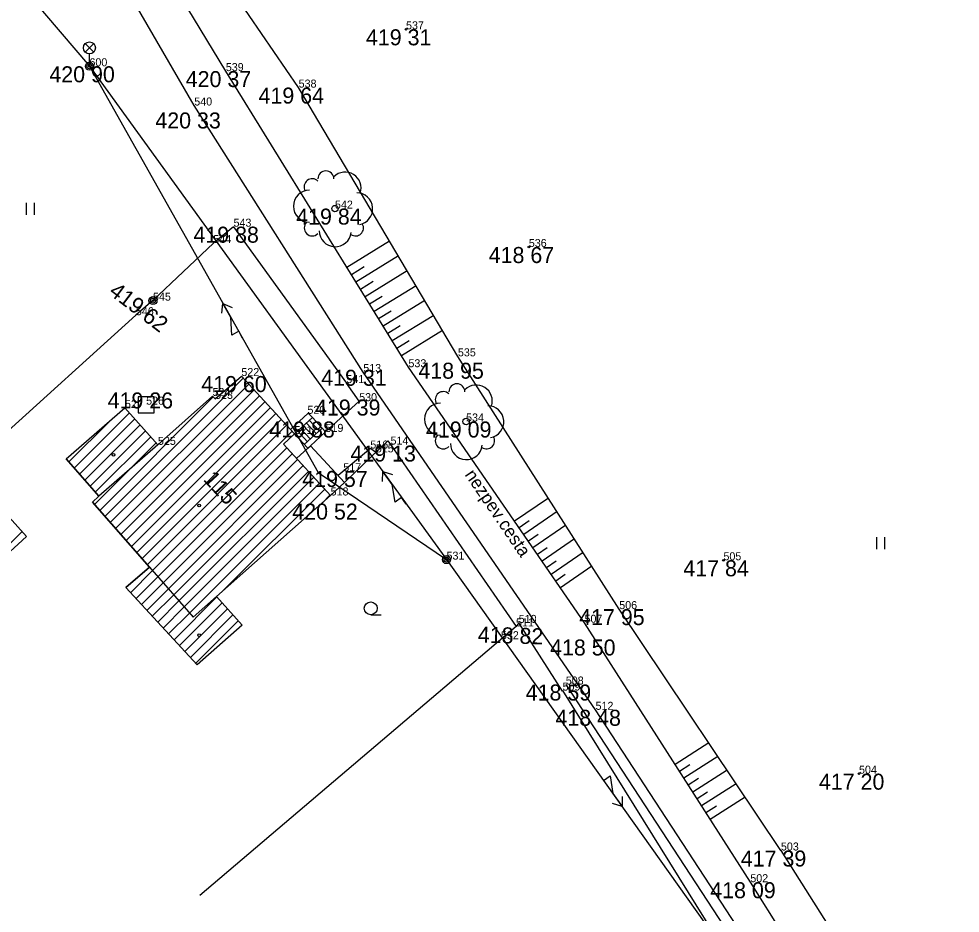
# Model space of a CAD drawing. Extents: x -559180 to -551373, y -1076947 to -1072071.
# Drawn here: x -555085.2 to -555026.4, y -1072751.8 to -1072695.9 of the extents above; entities that cross this region are included whole.
import ezdxf

# ---------------------------------------------------------------- set-up
doc = ezdxf.new("R2010")
doc.units = 0
for name, color, linetype in [('12_PLOTY', 7, 'Continuous'), ('14_BUDOVY', 7, 'Continuous'), ('17_KOMUNIKACE', 7, 'Continuous'), ('18_POLOHOPIS', 7, 'Continuous'), ('1_VODA_ZN', 7, 'Continuous'), ('20_EL_ZN', 7, 'Continuous'), ('26_SRAFY', 7, 'Continuous'), ('27_HRANA_PATA', 7, 'Continuous'), ('32', 7, 'Continuous'), ('34_ZELEN', 7, 'Continuous'), ('3_BODY', 7, 'Continuous'), ('45_ZN_KULTURY', 7, 'Continuous'), ('47_ZN_STAV_OBJ$', 7, 'Continuous'), ('50_TEPLO_ZN', 7, 'Continuous'), ('52_POPIS_UCELOVY', 7, 'Continuous'), ('54_C_POPISNA', 7, 'Continuous'), ('6_VYSKY', 7, 'Continuous'), ('NNnadzemní', 7, 'Continuous')]:
    doc.layers.add(name, color=color, linetype=linetype)

# ---------------------------------------------------------------- blocks, each defined once
blk = doc.blocks.new('SA')
at = {"layer": '50_TEPLO_ZN'}
blk.add_lwpolyline([(-0.5, -0.5), (0.5, -0.5), (0.5, 0.5), (-0.5, 0.5)], close=True, dxfattribs=at)
blk = doc.blocks.new('SLB')
at = {"layer": '20_EL_ZN'}
for radius in [0.25, 0.158, 0.05]:
    blk.add_circle((0, 0), radius, dxfattribs=at)
blk = doc.blocks.new('STLS')
at = {"layer": '34_ZELEN'}
blk.add_circle((0, 0), 0.2, dxfattribs=at)
for centre, radius, start, end in [((-0.571, 1.853), 0.5, 0, 180), ((-1.425, 1.366), 0.5, 45, 210.43255), ((0.636, 1.281), 1, 341.22932, 135), ((-1.599, 0.146), 1, 90, 270), ((1.356, -0.015), 1, 279.52997, 90), ((-1.424, -1.207), 0.5, 135, 315), ((1.283, -1.208), 0.5, 234.37768, 31.04793), ((0.019, -1.381), 1, 180, 353.84032)]:
    blk.add_arc(centre, radius, start, end, dxfattribs=at)
blk = doc.blocks.new('LOUKA')
at = {"layer": '45_ZN_KULTURY'}
for p, q in [((0, 0), (0, 0.75)), ((0.5, 0), (0.5, 0.75))]:
    blk.add_line(p, q, dxfattribs=at)
blk = doc.blocks.new('SL')
at = {"layer": '47_ZN_STAV_OBJ$'}
for radius in [0.25, 0.158, 0.05]:
    blk.add_circle((0, 0), radius, dxfattribs=at)
blk = doc.blocks.new('LAO')
at = {"layer": '20_EL_ZN'}
for p, q in [((-0.265, 1.415), (0.265, 0.885)), ((-0.265, 0.885), (0.265, 1.415)), ((0, 0), (0, 0.775))]:
    blk.add_line(p, q, dxfattribs=at)
blk.add_circle((0, 1.15), 0.375, dxfattribs=at)
blk = doc.blocks.new('BZ')
at = {"layer": '47_ZN_STAV_OBJ$'}
blk.add_circle((0, 0), 0.0875, dxfattribs=at)
blk = doc.blocks.new('ZAHRAD')
at = {"layer": '45_ZN_KULTURY'}
blk.add_line((0, 0), (0.65, 0.003), dxfattribs=at)
blk.add_circle((0, 0.403), 0.403, dxfattribs=at)
blk = doc.blocks.new('POINT_DISPLAY')
blk.add_line((0, 0), (0, 0))
blk = doc.blocks.new('T')
at = {"layer": '6_VYSKY'}
blk.add_circle((0, 0), 0.05, dxfattribs=at)
blk = doc.blocks.new('ELNN')
at = {"layer": '20_EL_ZN'}
for p, q in [((0, 0), (0.5, 0)), ((0.5, 0), (0.5, 0.5)), ((0.5, 0.5), (1.5, 0)), ((1.5, 0), (2.5, 0))]:
    blk.add_line(p, q, dxfattribs=at)
blk.add_lwpolyline([(2, 0.375), (2.5, 0), (2, -0.375)], dxfattribs=at)

msp = doc.modelspace()

# ---------------------------------------------------------------- linework, layer by layer
at = {"layer": '12_PLOTY'}
for p, q in [((-555071.8, -1072708.89), (-555073.06, -1072709.91)), ((-555071.8, -1072708.89), (-555064.75, -1072718.66)), ((-555073.06, -1072709.91), (-555076.83, -1072713.51)), ((-555076.83, -1072713.51), (-555077.9, -1072714.42)), ((-555099.285, -1072733.753), (-555077.9, -1072714.42)), ((-555063.95, -1072719.79), (-555064.75, -1072718.66)), ((-555066.05, -1072721.71), (-555063.95, -1072719.79)), ((-555064.861, -1072724.881), (-555062.161, -1072722.264)), ((-555062.161, -1072722.264), (-555061.99, -1072722.5)), ((-555061.99, -1072722.5), (-555054.15, -1072733.86)), ((-555054.15, -1072733.86), (-555073.913, -1072750.68)), ((-555053.98, -1072733.64), (-555054.15, -1072733.86)), ((-555051.24, -1072737.906), (-555053.98, -1072733.64)), ((-555051.04, -1072737.49), (-555026.4, -1072775.13)), ((-555051.24, -1072737.87), (-555032.35, -1072768.2))]:
    msp.add_line(p, q, dxfattribs=at)
at = {"layer": '14_BUDOVY'}
for p, q in [((-555072.95, -1072719.65), (-555071.31, -1072718.22)), ((-555071.31, -1072718.22), (-555067.98, -1072721.84)), ((-555076.52, -1072722.52), (-555073.11, -1072719.47)), ((-555073.11, -1072719.47), (-555072.95, -1072719.65)), ((-555082.26, -1072723.39), (-555078.58, -1072720.21)), ((-555082.26, -1072723.39), (-555078.58, -1072720.21)), ((-555076.52, -1072722.52), (-555078.58, -1072720.21)), ((-555078.58, -1072720.21), (-555076.52, -1072722.52)), ((-555067.98, -1072721.84), (-555068.675, -1072722.479)), ((-555076.52, -1072722.52), (-555080.21, -1072725.73)), ((-555068.675, -1072722.479), (-555065.73, -1072725.68)), ((-555082.26, -1072723.39), (-555080.21, -1072725.73)), ((-555080.21, -1072725.73), (-555082.26, -1072723.39)), ((-555087.66, -1072724.99), (-555084.73, -1072728.24)), ((-555080.21, -1072725.73), (-555080.62, -1072726.09)), ((-555080.62, -1072726.09), (-555080.21, -1072725.73)), ((-555065.73, -1072725.68), (-555072.86, -1072731.99)), ((-555080.62, -1072726.09), (-555077.05, -1072730.15)), ((-555077.05, -1072730.15), (-555080.62, -1072726.09)), ((-555084.73, -1072728.24), (-555090.29, -1072733.32)), ((-555077.05, -1072730.15), (-555078.52, -1072731.44)), ((-555078.52, -1072731.44), (-555077.05, -1072730.15)), ((-555077.05, -1072730.15), (-555074.32, -1072733.29)), ((-555074.07, -1072736.26), (-555078.52, -1072731.44)), ((-555074.32, -1072733.29), (-555072.86, -1072731.99)), ((-555072.86, -1072731.99), (-555071.25, -1072733.79)), ((-555071.25, -1072733.79), (-555074.07, -1072736.26))]:
    msp.add_line(p, q, dxfattribs=at)
at = {"layer": '17_KOMUNIKACE'}
for p, q in [((-555074.25, -1072701.32), (-555088.08, -1072677.54)), ((-555072.28, -1072699.17), (-555084.34, -1072679.29)), ((-555060.87, -1072717.67), (-555072.28, -1072699.17)), ((-555063.69, -1072717.97), (-555074.25, -1072701.32)), ((-555049.18, -1072739.07), (-555063.69, -1072717.97)), ((-555049.87, -1072733.63), (-555060.87, -1072717.67)), ((-555039.51, -1072749.84), (-555049.87, -1072733.63)), ((-555033.49, -1072763.09), (-555049.18, -1072739.07)), ((-555030.49, -1072764.07), (-555039.51, -1072749.84))]:
    msp.add_line(p, q, dxfattribs=at)
at = {"layer": '18_POLOHOPIS'}
for p, q in [((-555068.241, -1072721.556), (-555067.131, -1072720.535)), ((-555067.131, -1072720.535), (-555066.87, -1072720.819)), ((-555067.979, -1072721.839), (-555066.87, -1072720.819)), ((-555067.238, -1072721.157), (-555066.635, -1072721.813)), ((-555067.054, -1072720.988), (-555066.451, -1072721.644)), ((-555066.87, -1072720.819), (-555066.267, -1072721.475)), ((-555067.79, -1072721.664), (-555067.187, -1072722.32)), ((-555067.606, -1072721.495), (-555067.003, -1072722.151)), ((-555067.422, -1072721.326), (-555066.819, -1072721.982)), ((-555067.376, -1072722.495), (-555066.267, -1072721.475)), ((-555066.986, -1072722.571), (-555066.05, -1072721.71)), ((-555066.267, -1072721.475), (-555066.05, -1072721.71)), ((-555067.98, -1072721.84), (-555067.16, -1072722.731)), ((-555067.16, -1072722.731), (-555067.855, -1072723.37)), ((-555067.16, -1072722.731), (-555066.986, -1072722.571)), ((-555064.861, -1072724.881), (-555066.986, -1072722.571)), ((-555063.25, -1072722.75), (-555065.264, -1072724.443)), ((-555062.91, -1072722.99), (-555063.25, -1072722.75)), ((-555064.861, -1072724.881), (-555065.73, -1072725.68))]:
    msp.add_line(p, q, dxfattribs=at)
at = {"layer": '26_SRAFY'}
for p, q in [((-555062.048, -1072709.789), (-555064.716, -1072711.434)), ((-555061.497, -1072710.718), (-555064.149, -1072712.354)), ((-555063.634, -1072711.402), (-555064.432, -1072711.894)), ((-555060.946, -1072711.647), (-555063.582, -1072713.273)), ((-555063.072, -1072712.324), (-555063.865, -1072712.813)), ((-555060.395, -1072712.577), (-555063.015, -1072714.192)), ((-555062.51, -1072713.246), (-555063.298, -1072713.733)), ((-555059.845, -1072713.506), (-555062.448, -1072715.112)), ((-555061.948, -1072714.169), (-555062.731, -1072714.652)), ((-555059.294, -1072714.436), (-555061.881, -1072716.031)), ((-555061.386, -1072715.091), (-555062.164, -1072715.571)), ((-555058.743, -1072715.365), (-555061.314, -1072716.951)), ((-555060.824, -1072716.014), (-555061.597, -1072716.491)), ((-555052.13, -1072725.84), (-555054.238, -1072727.293)), ((-555051.587, -1072726.69), (-555053.666, -1072728.123)), ((-555053.324, -1072727.275), (-555053.952, -1072727.708)), ((-555051.045, -1072727.54), (-555053.094, -1072728.952)), ((-555052.761, -1072728.111), (-555053.38, -1072728.538)), ((-555050.502, -1072728.39), (-555052.522, -1072729.782)), ((-555052.198, -1072728.947), (-555052.808, -1072729.367)), ((-555049.96, -1072729.24), (-555051.95, -1072730.612)), ((-555051.635, -1072729.782), (-555052.236, -1072730.197)), ((-555049.417, -1072730.09), (-555051.378, -1072731.442)), ((-555051.071, -1072730.618), (-555051.664, -1072731.027)), ((-555042.101, -1072741.14), (-555044.209, -1072742.488)), ((-555041.533, -1072741.989), (-555043.659, -1072743.348)), ((-555043.299, -1072742.512), (-555043.934, -1072742.918)), ((-555040.964, -1072742.837), (-555043.109, -1072744.208)), ((-555042.744, -1072743.368), (-555043.384, -1072743.778)), ((-555040.396, -1072743.686), (-555042.56, -1072745.068)), ((-555042.188, -1072744.225), (-555042.835, -1072744.638)), ((-555039.828, -1072744.534), (-555042.01, -1072745.928)), ((-555041.633, -1072745.082), (-555042.285, -1072745.498))]:
    msp.add_line(p, q, dxfattribs=at)
at = {"layer": '27_HRANA_PATA'}
for p, q in [((-555067.73, -1072700.2), (-555077.63, -1072685.71)), ((-555057.78, -1072716.99), (-555067.73, -1072700.2)), ((-555047.7, -1072732.78), (-555057.78, -1072716.99)), ((-555037.6, -1072747.86), (-555047.7, -1072732.78)), ((-555037.6, -1072747.86), (-555028.64, -1072761.98))]:
    msp.add_line(p, q, dxfattribs=at)
at = {"layer": '32'}
for p, q in [((-555079.829, -1072726.989), (-555071.19, -1072718.35)), ((-555079.498, -1072727.366), (-555070.851, -1072718.719)), ((-555079.167, -1072727.742), (-555070.512, -1072719.087)), ((-555080.16, -1072726.613), (-555073.066, -1072719.519)), ((-555078.837, -1072728.118), (-555070.174, -1072719.455)), ((-555078.506, -1072728.494), (-555069.835, -1072719.824)), ((-555081.755, -1072723.966), (-555078.306, -1072720.517)), ((-555078.175, -1072728.871), (-555069.496, -1072720.192)), ((-555077.844, -1072729.247), (-555069.157, -1072720.56)), ((-555082.086, -1072723.589), (-555079.511, -1072721.015)), ((-555081.425, -1072724.343), (-555077.973, -1072720.891)), ((-555077.513, -1072729.623), (-555068.818, -1072720.929)), ((-555081.095, -1072724.72), (-555077.64, -1072721.264)), ((-555080.765, -1072725.097), (-555077.306, -1072721.638)), ((-555077.182, -1072730), (-555068.48, -1072721.297)), ((-555076.853, -1072730.377), (-555068.141, -1072721.665)), ((-555080.435, -1072725.474), (-555076.973, -1072722.012)), ((-555078.472, -1072724.218), (-555076.64, -1072722.386)), ((-555076.524, -1072730.755), (-555068.47, -1072722.702)), ((-555076.195, -1072731.133), (-555068.131, -1072723.07)), ((-555075.866, -1072731.512), (-555067.793, -1072723.438)), ((-555075.537, -1072731.89), (-555067.454, -1072723.806)), ((-555080.491, -1072726.237), (-555078.472, -1072724.218)), ((-555075.208, -1072732.268), (-555067.115, -1072724.175)), ((-555074.88, -1072732.646), (-555066.776, -1072724.543)), ((-555074.551, -1072733.025), (-555066.437, -1072724.911)), ((-555072.415, -1072731.596), (-555066.098, -1072725.28)), ((-555066.267, -1072726.155), (-555065.76, -1072725.648)), ((-555090.343, -1072733.261), (-555085.011, -1072727.929)), ((-555078.23, -1072731.754), (-555076.853, -1072730.377)), ((-555077.89, -1072732.122), (-555076.524, -1072730.755)), ((-555077.551, -1072732.49), (-555076.195, -1072731.133)), ((-555077.212, -1072732.857), (-555075.866, -1072731.512)), ((-555076.872, -1072733.225), (-555075.537, -1072731.89)), ((-555076.533, -1072733.593), (-555075.208, -1072732.268)), ((-555075.514, -1072734.696), (-555072.836, -1072732.017)), ((-555076.193, -1072733.96), (-555074.88, -1072732.646)), ((-555075.175, -1072735.063), (-555072.502, -1072732.39)), ((-555074.835, -1072735.431), (-555072.168, -1072732.764)), ((-555075.854, -1072734.328), (-555074.551, -1072733.025)), ((-555074.496, -1072735.799), (-555071.834, -1072733.137)), ((-555074.157, -1072736.166), (-555071.5, -1072733.51))]:
    msp.add_line(p, q, dxfattribs=at)
at = {"layer": 'NNnadzemní'}
for p, q in [((-555110.174, -1072664.397), (-555080.8, -1072698.87)), ((-555080.8, -1072698.87), (-555066.511, -1072724.241)), ((-555080.8, -1072698.87), (-555058.49, -1072729.69)), ((-555066.511, -1072724.241), (-555058.49, -1072729.69)), ((-555058.49, -1072729.69), (-555028.34, -1072772.095))]:
    msp.add_line(p, q, dxfattribs=at)

# ---------------------------------------------------------------- block references
at = {"layer": '1_VODA_ZN'}
for p in [(-555061.02, -1072696.56), (-555080.8, -1072698.87), (-555072.28, -1072699.17), (-555067.73, -1072700.2), (-555074.25, -1072701.32), (-555065.46, -1072707.76), (-555071.8, -1072708.89), (-555073.06, -1072709.91), (-555053.35, -1072710.16), (-555076.83, -1072713.51), (-555077.9, -1072714.42), (-555057.78, -1072716.99), (-555071.31, -1072718.22), (-555063.69, -1072717.97), (-555060.87, -1072717.67), (-555064.75, -1072718.66), (-555073.11, -1072719.47), (-555063.95, -1072719.79), (-555078.58, -1072720.21), (-555077.26, -1072720.01), (-555067.18, -1072720.58), (-555057.27, -1072721.06), (-555066.05, -1072721.71), (-555067.98, -1072721.84), (-555076.52, -1072722.52), (-555063.25, -1072722.75), (-555061.99, -1072722.5), (-555062.91, -1072722.99), (-555064.94, -1072724.17), (-555065.73, -1072725.68), (-555058.49, -1072729.69), (-555041.19, -1072729.73), (-555047.7, -1072732.78), (-555054.15, -1072733.86), (-555053.98, -1072733.64), (-555049.87, -1072733.63), (-555055.09, -1072734.66), (-555051.04, -1072737.49), (-555051.24, -1072737.87), (-555049.18, -1072739.07), (-555032.72, -1072743.06), (-555037.6, -1072747.86), (-555039.51, -1072749.84)]:
    msp.add_blockref('POINT_DISPLAY', p, dxfattribs=at)
at = {"layer": '20_EL_ZN'}
for name, p in [('LAO', (-555080.8, -1072698.87)), ('SLB', (-555080.8, -1072698.87)), ('SLB', (-555058.49, -1072729.69))]:
    msp.add_blockref(name, p, dxfattribs=at)
for p, xscale, yscale, rotation in [((-555071.231, -1072715.86), 0.9999993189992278, 0.9999993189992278, 119.38820183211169), ((-555061.006, -1072726.214), 0.999999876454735, 0.999999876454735, 125.89990932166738), ((-555048.974, -1072743.074), 1.0000001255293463, 1.000000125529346, -54.58706630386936)]:
    msp.add_blockref('ELNN', p, dxfattribs=dict(at, xscale=xscale, yscale=yscale, rotation=rotation))
at = {"layer": '34_ZELEN'}
for p in [(-555065.46, -1072707.76), (-555057.27, -1072721.06)]:
    msp.add_blockref('STLS', p, dxfattribs=at)
at = {"layer": '45_ZN_KULTURY'}
for name, p in [('LOUKA', (-555084.742, -1072708.146)), ('LOUKA', (-555031.615, -1072729.029)), ('ZAHRAD', (-555063.225, -1072733.133))]:
    msp.add_blockref(name, p, dxfattribs=at)
at = {"layer": '47_ZN_STAV_OBJ$'}
for name, p in [('SL', (-555076.83, -1072713.51)), ('BZ', (-555079.301, -1072723.144)), ('BZ', (-555073.949, -1072726.307)), ('BZ', (-555073.949, -1072734.416))]:
    msp.add_blockref(name, p, dxfattribs=at)
at = {"layer": '50_TEPLO_ZN'}
msp.add_blockref('SA', (-555077.26, -1072720.01), dxfattribs=at)
at = {"layer": '6_VYSKY'}
for p in [(-555061.02, -1072696.56), (-555053.35, -1072710.16), (-555041.19, -1072729.73), (-555032.72, -1072743.06)]:
    msp.add_blockref('T', p, dxfattribs=at)

# ---------------------------------------------------------------- texts
at = {"layer": '3_BODY'}
for s, p in [('537', (-555061.02, -1072696.56)), ('600', (-555080.8, -1072698.87)), ('539', (-555072.28, -1072699.17)), ('538', (-555067.73, -1072700.2)), ('540', (-555074.25, -1072701.32)), ('542', (-555065.46, -1072707.76)), ('543', (-555071.8, -1072708.89)), ('544', (-555073.06, -1072709.91)), ('536', (-555053.35, -1072710.16)), ('545', (-555076.83, -1072713.51)), ('546', (-555077.9, -1072714.42)), ('535', (-555057.78, -1072716.99)), ('513', (-555063.69, -1072717.97)), ('533', (-555060.87, -1072717.67)), ('522', (-555071.31, -1072718.22)), ('541', (-555064.75, -1072718.66)), ('524', (-555073.11, -1072719.47)), ('523', (-555072.95, -1072719.65)), ('530', (-555063.95, -1072719.79)), ('527', (-555078.58, -1072720.21)), ('526', (-555077.26, -1072720.01)), ('520', (-555067.18, -1072720.58)), ('534', (-555057.27, -1072721.06)), ('521', (-555067.98, -1072721.84)), ('519', (-555066.05, -1072721.71)), ('525', (-555076.52, -1072722.52)), ('516', (-555063.25, -1072722.75)), ('514', (-555061.99, -1072722.5)), ('515', (-555062.91, -1072722.99)), ('517', (-555064.94, -1072724.17)), ('518', (-555065.73, -1072725.68)), ('531', (-555058.49, -1072729.69)), ('505', (-555041.19, -1072729.73)), ('506', (-555047.7, -1072732.78)), ('511', (-555054.15, -1072733.86)), ('510', (-555053.98, -1072733.64)), ('507', (-555049.87, -1072733.63)), ('532', (-555055.09, -1072734.66)), ('508', (-555051.04, -1072737.49)), ('509', (-555051.24, -1072737.87)), ('512', (-555049.18, -1072739.07)), ('504', (-555032.72, -1072743.06)), ('503', (-555037.6, -1072747.86)), ('502', (-555039.51, -1072749.84))]:
    msp.add_text(s, height=0.5, dxfattribs=at).set_placement(p)
at = {"layer": '52_POPIS_UCELOVY'}
msp.add_text('nezpev.cesta', height=0.8, rotation=304.18298, dxfattribs=at).set_placement((-555057.381, -1072724.384))
at = {"layer": '54_C_POPISNA'}
msp.add_text('115', height=1, rotation=312.61063, dxfattribs=at).set_placement((-555073.736, -1072724.707))
at = {"layer": '6_VYSKY'}
for s, p in [('419 31', (-555063.525, -1072697.56)), ('420 90', (-555083.305, -1072699.87)), ('420 37', (-555074.785, -1072700.17)), ('419 64', (-555070.235, -1072701.2)), ('420 33', (-555076.683, -1072702.754)), ('419 84', (-555067.883, -1072708.76)), ('419 88', (-555074.305, -1072709.89)), ('418 67', (-555055.855, -1072711.16)), ('418 95', (-555060.249, -1072718.388)), ('419 60', (-555073.815, -1072719.22)), ('419 31', (-555066.317, -1072718.827)), ('419 26', (-555079.664, -1072720.245)), ('419 39', (-555066.709, -1072720.688)), ('419 88', (-555069.563, -1072722.059)), ('419 09', (-555059.775, -1072722.06)), ('419 13', (-555064.495, -1072723.563)), ('419 57', (-555067.506, -1072725.149)), ('420 52', (-555068.126, -1072727.187)), ('417 84', (-555043.695, -1072730.73)), ('417 95', (-555050.205, -1072733.78)), ('418 50', (-555052.021, -1072735.677)), ('418 59', (-555053.545, -1072738.49)), ('418 48', (-555051.685, -1072740.07)), ('417 20', (-555035.225, -1072744.06)), ('417 39', (-555040.105, -1072748.86)), ('418 09', (-555042.015, -1072750.84))]:
    msp.add_text(s, height=1, dxfattribs=at).set_placement(p)
for s, rotation, p in [('419 62', 322.85858, (-555079.646, -1072713.082)), ('418 82', 358.32367, (-555056.547, -1072734.866))]:
    msp.add_text(s, height=1, rotation=rotation, dxfattribs=at).set_placement(p)

doc.saveas('drawing.dxf')
